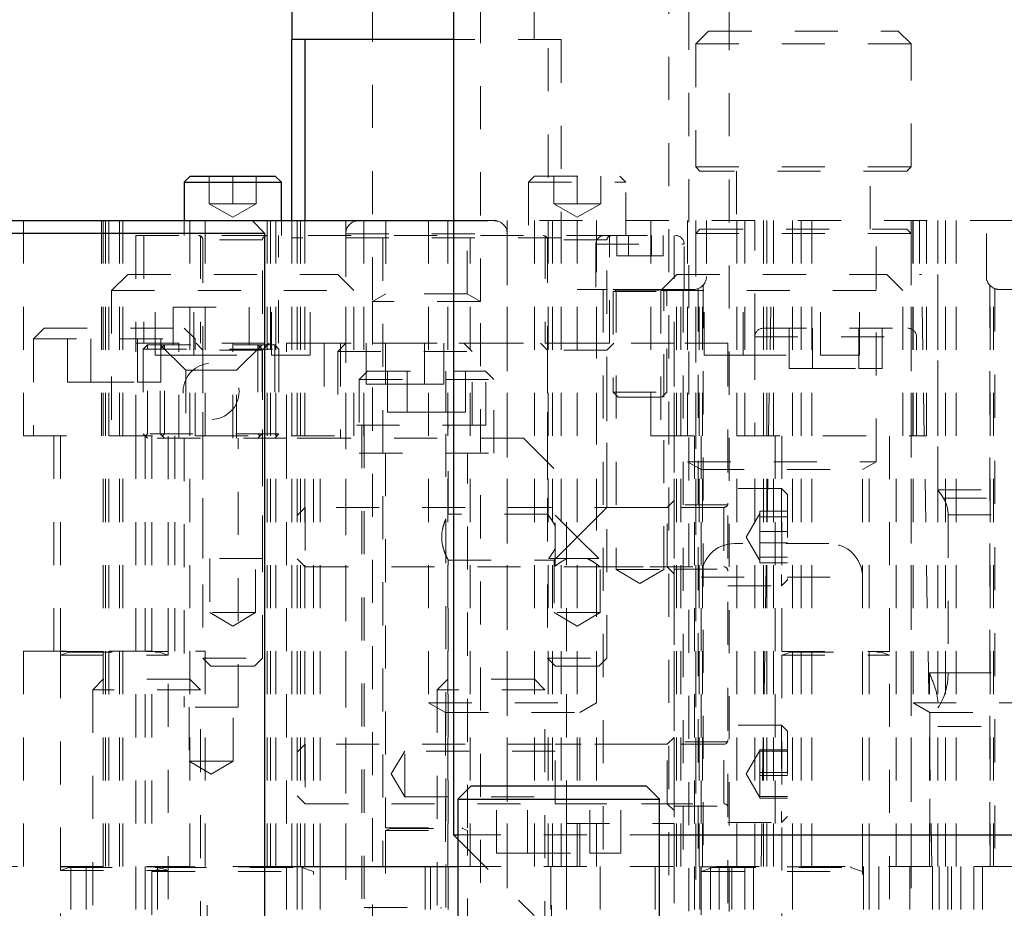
# Model space of a CAD drawing. Header units: inches. Extents: x 1802 to 2468, y -253 to -72.
# Tile 269 of 570: x 2069.27 to 2071.56, y -114.79 to -112.73. Entities that reach past the tile are written whole.
import ezdxf

# ---------------------------------------------------------------- set-up
doc = ezdxf.new("R2010")
doc.units = ezdxf.units.IN
doc.header["$LTSCALE"] = 0.5
doc.header["$MEASUREMENT"] = 0
doc.linetypes.add('HIDDEN', pattern=[0.225, 0.15, -0.075])
for name, color, linetype in [('DIE-M-S', 8, 'Continuous'), ('DIE-M-S2', 1, 'Continuous'), ('DIE-M-S3', 8, 'Continuous'), ('DSS-M-S', 53, 'Continuous'), ('SVD-M-S', 8, 'Continuous')]:
    doc.layers.add(name, color=color, linetype=linetype)

msp = doc.modelspace()

# ---------------------------------------------------------------- linework, layer by layer
at = {"layer": 'DIE-M-S', "linetype": 'HIDDEN', "lineweight": 18}
for p, q in [((2069.45966, -113.19667), (2069.45966, -113.69667)), ((2069.46366, -113.19667), (2069.46366, -114.69667)), ((2069.47666, -114.69667), (2069.47666, -113.19667)), ((2069.47666, -114.69667), (2069.47666, -113.19667)), ((2069.47666, -114.69667), (2069.47666, -113.19667)), ((2069.47666, -114.69667), (2069.47666, -113.19667)), ((2069.50166, -114.69667), (2069.50166, -113.19667)), ((2069.50166, -114.69667), (2069.50166, -113.19667)), ((2069.50166, -114.69667), (2069.50166, -113.19667)), ((2069.50166, -114.69667), (2069.50166, -113.19667)), ((2069.66466, -114.69667), (2069.66466, -113.19667)), ((2069.85166, -114.69667), (2069.85166, -113.19667)), ((2069.85166, -114.69667), (2069.85166, -113.19667)), ((2069.85166, -114.69667), (2069.85166, -113.19667)), ((2069.85166, -114.69667), (2069.85166, -113.19667)), ((2069.86416, -114.69667), (2069.86416, -113.19667)), ((2069.90166, -114.69667), (2069.90166, -113.19667)), ((2069.91416, -114.69667), (2069.91416, -113.19667)), ((2069.92166, -114.69667), (2069.92166, -113.19667)), ((2069.92166, -114.69667), (2069.92166, -113.19667)), ((2070.02666, -113.19667), (2070.02666, -114.69667)), ((2070.06866, -113.69667), (2070.06866, -113.19667)), ((2070.21916, -113.19667), (2070.21916, -114.31667)), ((2070.26366, -113.19667), (2070.26366, -114.69667)), ((2070.27666, -113.19667), (2073.15166, -113.19667)), ((2070.40166, -114.69667), (2070.40166, -113.19667)), ((2070.46466, -114.69667), (2070.46466, -113.19667)), ((2070.50666, -114.69667), (2070.50666, -113.19667)), ((2070.50666, -114.69667), (2070.50666, -113.19667)), ((2070.52666, -114.69667), (2070.52666, -113.19667)), ((2070.56416, -114.69667), (2070.56416, -113.19667)), ((2070.60863, -114.69667), (2070.60863, -113.19667)), ((2070.60863, -114.69667), (2070.60863, -113.19667)), ((2070.60916, -114.31667), (2070.60916, -113.19667)), ((2070.73466, -113.19667), (2070.73466, -113.69667)), ((2070.82041, -113.19667), (2070.82041, -113.75667)), ((2070.83916, -113.19667), (2070.83916, -114.69667)), ((2070.86416, -113.19667), (2070.86416, -113.32667)), ((2070.93439, -114.69667), (2070.93439, -113.19667)), ((2070.93439, -114.69667), (2070.93439, -113.19667)), ((2070.95316, -113.19667), (2070.95316, -113.69667)), ((2070.97666, -113.46636), (2070.97666, -113.19667)), ((2070.99666, -114.69667), (2070.99666, -113.19667)), ((2070.99666, -114.69667), (2070.99666, -113.19667)), ((2071.00416, -113.19667), (2071.00416, -114.69667)), ((2071.00416, -113.19667), (2071.00416, -114.69667)), ((2071.01969, -114.69667), (2071.01969, -113.19667)), ((2071.01969, -114.69667), (2071.01969, -113.19667)), ((2071.06416, -114.69667), (2071.06416, -113.19667)), ((2071.08416, -113.19667), (2071.08416, -114.69667)), ((2071.08416, -113.19667), (2071.08416, -114.69667)), ((2071.10863, -114.69667), (2071.10863, -113.19667)), ((2071.10863, -114.69667), (2071.10863, -113.19667)), ((2071.25791, -113.75667), (2071.25791, -113.19667)), ((2071.33916, -114.69667), (2071.33916, -113.19667)), ((2071.34366, -113.69667), (2071.34366, -113.19667)), ((2071.34416, -113.19667), (2071.34416, -114.31667)), ((2071.37516, -113.69667), (2071.37516, -113.19667)), ((2071.40166, -113.82167), (2071.40166, -113.19667)), ((2071.41941, -113.19667), (2071.41941, -114.69667)), ((2071.44392, -114.69667), (2071.44392, -113.19667)), ((2071.44392, -114.69667), (2071.44392, -113.19667)), ((2071.51416, -113.32667), (2071.51416, -113.19667)), ((2070.62416, -113.35667), (2070.56416, -113.35667)), ((2070.62416, -113.35667), (2070.62416, -114.69667)), ((2070.83416, -113.35667), (2070.62416, -113.35667)), ((2070.62416, -113.35667), (2070.62416, -114.69667)), ((2070.65487, -113.35667), (2070.65487, -114.00667)), ((2070.76487, -114.00667), (2070.76487, -113.35667)), ((2070.79487, -114.69667), (2070.79487, -113.35667)), ((2070.80487, -114.69667), (2070.80487, -113.35667)), ((2070.80487, -114.69667), (2070.80487, -113.35667)), ((2070.8473, -114.69667), (2070.8473, -113.35364)), ((2070.8473, -114.69667), (2070.8473, -113.35364)), ((2070.85523, -114.69667), (2070.85523, -113.34803)), ((2070.85523, -114.69667), (2070.85523, -113.34803)), ((2071.52309, -114.69667), (2071.52309, -113.34803)), ((2071.52309, -114.69667), (2071.52309, -113.34803)), ((2071.53102, -114.69667), (2071.53102, -113.35364)), ((2071.53102, -114.69667), (2071.53102, -113.35364)), ((2071.81416, -113.35667), (2071.54416, -113.35667)), ((2069.56116, -113.69667), (2069.56116, -114.69667)), ((2069.70016, -113.69667), (2070.06866, -113.69667)), ((2069.96716, -114.69667), (2069.96716, -113.69667)), ((2070.73466, -113.69667), (2071.34366, -113.69667)), ((2070.83616, -113.69667), (2070.83616, -114.69667)), ((2070.97666, -114.69667), (2070.97666, -113.69667)), ((2071.02366, -113.69667), (2071.02366, -114.69667)), ((2071.24216, -114.69667), (2071.24216, -113.69667)), ((2071.30466, -114.69667), (2071.30466, -113.69667)), ((2071.34366, -113.69667), (2071.37516, -113.69667)), ((2070.82041, -113.75667), (2071.25791, -113.75667)), ((2070.82041, -113.75667), (2070.85166, -113.77472)), ((2071.22666, -113.77472), (2071.25791, -113.75667)), ((2070.85166, -113.77472), (2071.22666, -113.77472)), ((2071.40166, -113.82167), (2071.6519, -113.82167)), ((2071.40166, -113.82167), (2071.41441, -113.84129)), ((2071.41441, -113.84129), (2071.66365, -113.84129)), ((2071.41441, -113.84129), (2071.67365, -113.84129)), ((2071.42529, -113.87986), (2071.68264, -113.87986)), ((2071.42529, -113.87986), (2071.42529, -114.24667)), ((2071.42529, -113.87986), (2071.69264, -113.87986)), ((2070.65487, -114.00667), (2070.76487, -114.00667)), ((2070.65487, -114.00667), (2070.70987, -114.03972)), ((2070.70987, -114.03972), (2070.76487, -114.00667)), ((2071.38166, -114.69667), (2071.38166, -114.24667)), ((2071.38166, -114.24667), (2071.76416, -114.24667)), ((2071.38166, -114.24667), (2071.76416, -114.24667)), ((2071.38166, -114.69667), (2071.38166, -114.24667)), ((2071.42529, -114.24667), (2071.68264, -114.24667)), ((2071.42529, -114.24667), (2071.69264, -114.24667)), ((2070.21916, -114.31667), (2070.60916, -114.31667)), ((2070.21916, -114.31667), (2070.25791, -114.33905)), ((2070.57041, -114.33905), (2070.60916, -114.31667)), ((2071.34416, -114.31667), (2071.73416, -114.31667)), ((2071.34416, -114.31667), (2071.38291, -114.33905)), ((2071.40166, -114.69667), (2071.40166, -114.3145)), ((2070.25791, -114.33905), (2070.57041, -114.33905)), ((2070.25791, -114.33905), (2070.25791, -114.69667)), ((2070.57041, -114.69667), (2070.57041, -114.33905)), ((2071.38291, -114.33905), (2071.69541, -114.33905)), ((2071.38291, -114.33905), (2071.38291, -114.69667)), ((2071.40166, -114.37167), (2071.68458, -114.37167)), ((2069.16416, -114.69667), (2069.83916, -114.69667)), ((2070.28654, -114.69667), (2073.14178, -114.69667))]:
    msp.add_line(p, q, dxfattribs=at)
at = {"layer": 'DIE-M-S', "linetype": 'Continuous', "lineweight": 25}
for p, q in [((2069.80916, -113.19667), (2070.27666, -113.19667)), ((2069.83916, -114.69667), (2070.28654, -114.69667))]:
    msp.add_line(p, q, dxfattribs=at)
at = {"layer": 'DIE-M-S', "linetype": 'HIDDEN', "lineweight": 18}
for centre, start, end in [((2070.83416, -113.32667), 270, 0), ((2071.54416, -113.32667), 180, 270)]:
    msp.add_arc(centre, 0.03, start, end, dxfattribs=at)
for centre, major_axis, start_param, end_param in [((2071.37881, -113.87986), (0, 0.06), 4.712389, 5.4105207), ((2071.32845, -114.24667), (0, 0.125), 3.9987731, 4.712389)]:
    msp.add_ellipse(centre, major_axis=major_axis, ratio=0.7747034, start_param=start_param, end_param=end_param, dxfattribs=at)
msp.add_open_spline([(2071.40166, -114.3145), (2071.40076, -114.30707), (2071.39844, -114.28789), (2071.3888, -114.26464), (2071.38278, -114.24948), (2071.38171, -114.24681), (2071.38166, -114.24667)], degree=3, knots=[0, 0, 0, 0, 0.342192, 0.8842422, 0.9940505, 1, 1, 1, 1], dxfattribs=at)
at = {"layer": 'DIE-M-S2', "linetype": 'HIDDEN', "lineweight": 18}
for p, q in [((2069.27816, -113.19667), (2069.27816, -113.69667)), ((2069.46916, -113.19667), (2069.46916, -114.69667)), ((2069.46916, -113.19667), (2069.46916, -114.69667)), ((2069.50916, -113.19667), (2069.50916, -114.69667)), ((2069.50916, -113.19667), (2069.50916, -114.69667)), ((2069.70016, -113.69667), (2069.70016, -113.19667)), ((2069.84416, -113.19667), (2069.84416, -114.69667)), ((2069.84416, -113.19667), (2069.84416, -114.69667)), ((2070.93439, -113.19667), (2070.93439, -114.69667)), ((2070.93439, -113.19667), (2070.93439, -114.69667)), ((2071.01987, -113.19667), (2071.01987, -113.32167)), ((2071.35845, -113.19667), (2071.35845, -113.32167)), ((2071.40166, -113.19667), (2071.40166, -114.3145)), ((2071.44392, -113.19667), (2071.44392, -114.69667)), ((2071.44392, -113.19667), (2071.44392, -114.69667)), ((2070.99087, -114.69667), (2071.01487, -113.32167)), ((2071.36345, -113.32167), (2071.35845, -113.32167)), ((2071.38745, -114.69667), (2071.36345, -113.32167)), ((2070.80987, -113.35667), (2070.80987, -114.69667)), ((2070.80987, -113.35667), (2070.80987, -114.69667)), ((2070.84489, -113.35469), (2070.84489, -114.69667)), ((2070.84489, -113.35469), (2070.84489, -114.69667)), ((2070.85643, -113.34678), (2070.85643, -114.69667)), ((2070.85643, -113.34678), (2070.85643, -114.69667)), ((2071.52189, -113.34678), (2071.52189, -114.69667)), ((2071.52189, -113.34678), (2071.52189, -114.69667)), ((2071.53342, -113.35469), (2071.53342, -114.69667)), ((2071.53342, -113.35469), (2071.53342, -114.69667)), ((2069.27816, -113.69667), (2069.70016, -113.69667)), ((2069.34853, -113.69667), (2069.34853, -114.19667)), ((2069.62978, -114.19667), (2069.62978, -113.69667)), ((2069.27816, -114.19667), (2069.70016, -114.19667)), ((2069.27816, -114.19667), (2069.27816, -114.69667)), ((2069.70016, -114.69667), (2069.70016, -114.19667))]:
    msp.add_line(p, q, dxfattribs=at)
msp.add_arc((2071.54416, -113.32667), 0.03, 249.03177, 270, dxfattribs=at)
at = {"layer": 'DIE-M-S3', "linetype": 'HIDDEN', "lineweight": 18}
for p, q in [((2070.08916, -111.68167), (2070.08916, -113.38467)), ((2070.33916, -113.38467), (2070.33916, -111.68167)), ((2070.52666, -112.19667), (2070.52666, -112.77667)), ((2069.96416, -112.57667), (2069.96416, -112.77667)), ((2070.46416, -112.77667), (2070.46416, -112.57667)), ((2070.86916, -112.75667), (2070.83916, -112.78667)), ((2070.86916, -112.75667), (2071.30916, -112.75667)), ((2071.33916, -112.78667), (2071.30916, -112.75667)), ((2070.52666, -112.77667), (2070.27666, -112.77667)), ((2070.49666, -114.69667), (2070.49666, -112.77667)), ((2070.52666, -112.77667), (2070.52666, -113.19667)), ((2071.33916, -112.78667), (2070.83916, -112.78667)), ((2070.83916, -112.78667), (2070.83916, -113.07167)), ((2071.33916, -113.07167), (2071.33916, -112.78667)), ((2070.83916, -113.07167), (2071.33916, -113.07167)), ((2070.83916, -113.07167), (2070.84916, -113.08167)), ((2071.32916, -113.08167), (2071.33916, -113.07167)), ((2071.32916, -113.08167), (2070.84916, -113.08167)), ((2070.93416, -113.08167), (2070.93416, -113.21667)), ((2071.24416, -113.21667), (2071.24416, -113.08167)), ((2069.93166, -113.19667), (2069.93166, -114.69667)), ((2070.84916, -113.21667), (2070.83916, -113.22667)), ((2071.33916, -113.22667), (2070.83916, -113.22667)), ((2070.83916, -113.22667), (2070.83916, -114.94667)), ((2070.84916, -113.21667), (2071.32916, -113.21667)), ((2071.33916, -113.22667), (2071.32916, -113.21667)), ((2071.33916, -114.94667), (2071.33916, -113.22667)), ((2070.52666, -113.23667), (2069.90166, -113.23667)), ((2070.11259, -113.23667), (2070.11259, -114.69667)), ((2070.31572, -114.69667), (2070.31572, -113.23667)), ((2069.16416, -114.69667), (2069.83916, -114.69667)), ((2069.38866, -114.69667), (2069.38866, -115.19667)), ((2069.42366, -114.69667), (2069.42366, -114.88667)), ((2069.56116, -114.69667), (2069.56116, -115.19667)), ((2069.58966, -115.19667), (2069.58966, -114.69667)), ((2069.70466, -114.88667), (2069.70466, -114.69667)), ((2069.91416, -115.19667), (2069.91416, -114.69667)), ((2069.9251, -114.69667), (2069.9251, -115.19667)), ((2069.96716, -115.19667), (2069.96716, -114.69667)), ((2070.21103, -114.69667), (2070.21103, -115.19667)), ((2070.22366, -114.69667), (2070.22366, -114.88667)), ((2070.28654, -114.69667), (2073.14178, -114.69667)), ((2070.50322, -115.19667), (2070.50322, -114.69667)), ((2070.50466, -114.88667), (2070.50466, -114.69667)), ((2070.61728, -115.19667), (2070.61728, -114.69667)), ((2070.74541, -114.69667), (2070.74541, -115.19667)), ((2070.83616, -114.69667), (2070.83616, -115.19667)), ((2070.84916, -114.69667), (2070.84916, -115.19667)), ((2070.87347, -115.19667), (2070.87347, -114.69667)), ((2070.89347, -115.19667), (2070.89347, -114.69667)), ((2070.89347, -115.19667), (2070.89347, -114.69667)), ((2070.92347, -115.19667), (2070.92347, -114.69667)), ((2070.92347, -115.19667), (2070.92347, -114.69667)), ((2070.95347, -115.19667), (2070.95347, -114.69667)), ((2070.95347, -115.19667), (2070.95347, -114.69667)), ((2070.97347, -115.19667), (2070.97347, -114.69667)), ((2071.06366, -114.69667), (2071.06366, -115.19667)), ((2071.22916, -115.19667), (2071.22916, -114.69667)), ((2071.24216, -115.19667), (2071.24216, -114.69667)), ((2071.26466, -115.19667), (2071.26466, -114.69667)), ((2071.33603, -114.69667), (2071.33603, -115.19667)), ((2071.38916, -114.69667), (2071.38916, -115.19667)), ((2071.40485, -115.19667), (2071.40485, -114.69667)), ((2071.42485, -115.19667), (2071.42485, -114.69667)), ((2071.42485, -115.19667), (2071.42485, -114.69667)), ((2071.43291, -115.19667), (2071.43291, -114.69667)), ((2071.45485, -115.19667), (2071.45485, -114.69667)), ((2071.45485, -115.19667), (2071.45485, -114.69667)), ((2071.48485, -115.19667), (2071.48485, -114.69667)), ((2071.48485, -115.19667), (2071.48485, -114.69667)), ((2071.50485, -115.19667), (2071.50485, -114.69667))]:
    msp.add_line(p, q, dxfattribs=at)
at = {"layer": 'DIE-M-S3', "linetype": 'Continuous', "lineweight": 25}
for p, q in [((2069.90166, -111.74167), (2069.90166, -112.77667)), ((2070.27666, -112.77667), (2069.90166, -112.77667)), ((2069.90166, -113.19667), (2069.90166, -112.77667)), ((2069.93166, -112.77667), (2069.93166, -113.19667)), ((2069.21416, -113.19667), (2069.80916, -113.19667)), ((2069.83916, -113.22667), (2069.80916, -113.19667)), ((2069.83916, -113.22667), (2069.21416, -113.22667)), ((2069.83916, -115.19667), (2069.83916, -113.22667)), ((2069.83916, -114.69667), (2070.28654, -114.69667))]:
    msp.add_line(p, q, dxfattribs=at)
at = {"layer": 'DSS-M-S', "linetype": 'Continuous', "lineweight": 25}
for p, q in [((2070.27666, -112.21667), (2070.27666, -114.62317)), ((2070.31779, -114.50917), (2070.28654, -114.54042)), ((2070.31779, -114.50917), (2070.72404, -114.50917)), ((2070.75529, -114.54042), (2070.72404, -114.50917)), ((2070.28654, -114.54042), (2070.28654, -114.82167)), ((2070.28654, -114.54042), (2070.75529, -114.54042)), ((2070.75529, -114.82167), (2070.75529, -114.54042)), ((2070.27666, -114.62317), (2070.28654, -114.63306)), ((2070.27666, -114.62317), (2070.28654, -114.62317)), ((2070.75529, -114.62317), (2072.67303, -114.62317))]:
    msp.add_line(p, q, dxfattribs=at)
at = {"layer": 'DSS-M-S', "linetype": 'HIDDEN', "lineweight": 18}
for p, q in [((2070.77666, -112.21667), (2070.77666, -116.61417)), ((2070.82353, -112.50045), (2070.82353, -115.91571)), ((2070.91728, -112.50104), (2070.91728, -115.91656)), ((2070.37658, -114.66542), (2070.37658, -114.50917)), ((2070.44875, -114.66542), (2070.44875, -114.50917)), ((2070.59309, -114.66542), (2070.59309, -114.50917)), ((2070.66525, -114.66542), (2070.66525, -114.50917)), ((2070.28654, -114.62317), (2070.75529, -114.62317)), ((2070.28654, -114.63306), (2070.46416, -114.81067)), ((2070.37658, -114.66542), (2070.44875, -114.66542)), ((2070.44875, -114.66542), (2070.59309, -114.66542)), ((2070.59309, -114.66542), (2070.66525, -114.66542))]:
    msp.add_line(p, q, dxfattribs=at)
at = {"layer": 'SVD-M-S', "linetype": 'Continuous', "lineweight": 25}
for p, q in [((2069.66516, -113.09367), (2069.65116, -113.10767)), ((2069.66516, -113.09367), (2069.86316, -113.09367)), ((2069.87716, -113.10767), (2069.86316, -113.09367)), ((2069.65116, -113.10767), (2069.65116, -113.19667)), ((2069.65116, -113.10767), (2069.87716, -113.10767)), ((2069.87716, -113.19667), (2069.87716, -113.10767))]:
    msp.add_line(p, q, dxfattribs=at)
at = {"layer": 'SVD-M-S', "linetype": 'HIDDEN', "lineweight": 18}
for p, q in [((2069.70966, -113.15767), (2069.70966, -113.09367)), ((2069.76416, -113.15767), (2069.76416, -113.09367)), ((2069.81866, -113.15767), (2069.81866, -113.09367)), ((2070.46516, -113.09367), (2070.45116, -113.10767)), ((2070.46516, -113.09367), (2070.66316, -113.09367)), ((2070.50966, -113.15767), (2070.50966, -113.09367)), ((2070.56416, -113.15767), (2070.56416, -113.09367)), ((2070.61866, -113.15767), (2070.61866, -113.09367)), ((2070.67716, -113.10767), (2070.66316, -113.09367)), ((2070.45116, -113.10767), (2070.67716, -113.10767)), ((2070.45116, -113.10767), (2070.45116, -113.23167)), ((2070.67716, -113.23167), (2070.67716, -113.10767)), ((2069.73691, -113.15767), (2069.70966, -113.15767)), ((2069.70966, -113.15767), (2069.76416, -113.18914)), ((2069.76416, -113.15767), (2069.73691, -113.15767)), ((2069.76416, -113.15767), (2069.79141, -113.15767)), ((2069.76416, -113.18914), (2069.81866, -113.15767)), ((2069.79141, -113.15767), (2069.81866, -113.15767)), ((2070.53691, -113.15767), (2070.50966, -113.15767)), ((2070.50966, -113.15767), (2070.56416, -113.18914)), ((2070.56416, -113.15767), (2070.53691, -113.15767)), ((2070.56416, -113.15767), (2070.59141, -113.15767)), ((2070.56416, -113.18914), (2070.61866, -113.15767)), ((2070.59141, -113.15767), (2070.61866, -113.15767)), ((2069.65116, -113.19667), (2069.65116, -113.23167)), ((2069.87716, -113.23167), (2069.87716, -113.19667)), ((2070.05666, -113.19717), (2070.37166, -113.19717)), ((2070.11941, -113.19717), (2070.11941, -113.36721)), ((2070.30891, -113.36721), (2070.30891, -113.19717)), ((2069.53916, -113.23167), (2069.53916, -113.48167)), ((2069.53916, -113.23167), (2070.62705, -113.23167)), ((2069.55791, -113.23167), (2069.55791, -113.48167)), ((2069.68941, -113.23167), (2069.68941, -113.48167)), ((2069.83891, -113.48167), (2069.83891, -113.23167)), ((2069.87041, -113.48167), (2069.87041, -113.23167)), ((2070.02666, -113.22717), (2070.39991, -113.22717)), ((2070.02666, -113.22717), (2070.02666, -114.94667)), ((2070.40166, -114.94667), (2070.40166, -113.22717)), ((2070.48941, -113.23167), (2070.48941, -113.48167)), ((2070.62705, -113.23167), (2070.79268, -113.23167)), ((2070.63891, -113.48167), (2070.63891, -113.23167)), ((2070.65574, -113.27855), (2070.65574, -113.23167)), ((2070.6828, -113.27855), (2070.6828, -113.23167)), ((2070.73693, -113.27855), (2070.73693, -113.23167)), ((2070.76399, -113.27855), (2070.76399, -113.23167)), ((2070.78916, -113.23167), (2070.78916, -113.48167)), ((2069.83316, -113.24167), (2069.69516, -113.24167)), ((2069.69516, -113.24167), (2069.69516, -114.21307)), ((2069.83316, -114.21307), (2069.83316, -113.24167)), ((2070.63316, -113.24167), (2070.49516, -113.24167)), ((2070.49516, -113.24167), (2070.49516, -114.21307)), ((2070.60737, -113.25136), (2070.81062, -113.25136)), ((2070.60737, -113.25136), (2070.60737, -113.35667)), ((2070.63316, -114.21307), (2070.63316, -113.24167)), ((2070.81237, -113.35667), (2070.81237, -113.25136)), ((2070.65574, -113.27855), (2070.6828, -113.27855)), ((2070.6828, -113.27855), (2070.73693, -113.27855)), ((2070.73693, -113.27855), (2070.76399, -113.27855)), ((2069.52041, -113.32167), (2069.48291, -113.35917)), ((2069.52041, -113.32167), (2070.00791, -113.32167)), ((2069.58403, -113.50917), (2069.58403, -113.32167)), ((2069.67409, -113.50917), (2069.67409, -113.32167)), ((2069.85423, -113.50917), (2069.85423, -113.32167)), ((2069.94429, -113.50917), (2069.94429, -113.32167)), ((2070.04541, -113.35917), (2070.00791, -113.32167)), ((2070.79541, -113.32167), (2070.75791, -113.35917)), ((2070.79541, -113.32167), (2071.28291, -113.32167)), ((2070.85903, -113.50917), (2070.85903, -113.32167)), ((2070.94909, -113.50917), (2070.94909, -113.32167)), ((2071.12923, -113.50917), (2071.12923, -113.32167)), ((2071.21929, -113.50917), (2071.21929, -113.32167)), ((2071.32041, -113.35917), (2071.28291, -113.32167)), ((2069.48291, -113.35917), (2070.04541, -113.35917)), ((2069.48291, -113.35917), (2069.48291, -113.69667)), ((2070.04541, -113.69667), (2070.04541, -113.35917)), ((2070.11941, -113.36721), (2070.08916, -113.38467)), ((2070.30891, -113.36721), (2070.11941, -113.36721)), ((2070.33916, -113.38467), (2070.30891, -113.36721)), ((2070.64737, -113.35667), (2070.64737, -113.35707)), ((2070.64737, -113.35707), (2070.77237, -113.35707)), ((2070.65492, -113.35859), (2070.64737, -113.36134)), ((2070.64737, -113.36134), (2070.77237, -113.36134)), ((2070.64737, -113.36134), (2070.64737, -113.59492)), ((2070.65492, -113.35859), (2070.76481, -113.35859)), ((2070.75791, -113.35917), (2071.32041, -113.35917)), ((2070.75791, -113.35917), (2070.75791, -113.69667)), ((2070.77237, -113.36134), (2070.76481, -113.35859)), ((2070.77237, -113.35707), (2070.77237, -113.35667)), ((2070.77237, -113.59492), (2070.77237, -113.36134)), ((2071.32041, -113.69667), (2071.32041, -113.35917)), ((2070.33916, -113.38467), (2070.08916, -113.38467)), ((2070.08916, -113.38467), (2070.08916, -115.13467)), ((2070.33916, -115.13467), (2070.33916, -113.38467)), ((2069.62558, -113.39814), (2069.80274, -113.39814)), ((2069.62558, -113.39814), (2069.62558, -113.48514)), ((2069.80274, -113.48514), (2069.80274, -113.39814)), ((2069.32666, -113.44667), (2069.30166, -113.47167)), ((2069.32666, -113.44667), (2069.65166, -113.44667)), ((2069.38091, -113.57167), (2069.38091, -113.44667)), ((2069.43503, -113.57167), (2069.43503, -113.44667)), ((2069.54329, -113.57167), (2069.54329, -113.44667)), ((2069.59741, -113.57167), (2069.59741, -113.44667)), ((2069.67666, -113.47167), (2069.65166, -113.44667)), ((2070.99634, -113.44667), (2071.33197, -113.44667)), ((2071.05591, -113.54042), (2071.05591, -113.44667)), ((2071.11003, -113.54042), (2071.11003, -113.44667)), ((2071.21829, -113.54042), (2071.21829, -113.44667)), ((2071.27241, -113.54042), (2071.27241, -113.44667)), ((2069.30166, -113.47167), (2069.67666, -113.47167)), ((2069.30166, -113.47167), (2069.30166, -113.69667)), ((2069.53916, -113.48167), (2070.78916, -113.48167)), ((2069.53916, -113.70167), (2069.53916, -113.48167)), ((2069.63916, -113.70167), (2069.63916, -113.48167)), ((2069.67666, -113.69667), (2069.67666, -113.47167)), ((2069.67916, -113.48167), (2069.69516, -113.49767)), ((2069.76416, -113.70167), (2069.76416, -113.48167)), ((2069.83316, -113.49767), (2069.84916, -113.48167)), ((2069.88916, -113.70167), (2069.88916, -113.48167)), ((2069.88916, -113.48167), (2070.78916, -113.48167)), ((2069.97666, -113.48167), (2069.97666, -113.67167)), ((2070.02716, -113.48167), (2070.00816, -113.50067)), ((2070.01416, -113.48167), (2070.01416, -113.70167)), ((2070.07395, -113.57667), (2070.07395, -113.48167)), ((2070.11905, -113.57667), (2070.11905, -113.48167)), ((2070.20926, -113.57667), (2070.20926, -113.48167)), ((2070.25437, -113.57667), (2070.25437, -113.48167)), ((2070.32016, -113.50067), (2070.30116, -113.48167)), ((2070.35166, -113.67167), (2070.35166, -113.48167)), ((2070.47916, -113.48167), (2070.49516, -113.49767)), ((2070.63316, -113.49767), (2070.64916, -113.48167)), ((2070.91416, -113.48167), (2070.78916, -113.48167)), ((2070.78916, -113.48167), (2070.78916, -114.94667)), ((2070.78916, -114.69667), (2070.78916, -113.48167)), ((2070.91416, -113.48167), (2070.91416, -114.94667)), ((2070.97666, -113.46636), (2071.34991, -113.46636)), ((2070.97666, -113.46636), (2070.97666, -113.69667)), ((2071.35166, -113.69667), (2071.35166, -113.46636)), ((2069.56652, -113.48514), (2069.55668, -113.49498)), ((2069.55668, -113.49498), (2069.55668, -113.69183)), ((2069.55668, -113.49498), (2069.87164, -113.49498)), ((2069.56652, -113.48514), (2069.8618, -113.48514)), ((2069.56652, -113.49498), (2069.56652, -113.48514)), ((2069.56652, -113.69183), (2069.56652, -113.49498)), ((2069.60589, -113.48514), (2069.59605, -113.49498)), ((2069.59605, -113.48514), (2069.6551, -113.54419)), ((2069.59605, -113.69183), (2069.59605, -113.49498)), ((2069.60589, -113.49498), (2069.60589, -113.48514)), ((2069.60589, -113.69183), (2069.60589, -113.49498)), ((2069.83316, -113.49767), (2069.69516, -113.49767)), ((2069.69516, -113.49767), (2069.69516, -113.98167)), ((2069.77321, -113.54419), (2069.83227, -113.48514)), ((2069.82243, -113.48514), (2069.83227, -113.49498)), ((2069.82243, -113.48514), (2069.82243, -113.49498)), ((2069.82243, -113.49498), (2069.82243, -113.69183)), ((2069.83227, -113.49498), (2069.83227, -113.69183)), ((2069.83316, -113.98167), (2069.83316, -113.49767)), ((2069.8618, -113.48514), (2069.87164, -113.49498)), ((2069.8618, -113.48514), (2069.8618, -113.49498)), ((2069.8618, -113.49498), (2069.8618, -113.69183)), ((2069.87164, -113.49498), (2069.87164, -113.69183)), ((2070.00816, -113.50067), (2070.32016, -113.50067)), ((2070.00816, -113.50067), (2070.00816, -113.67167)), ((2070.32016, -113.67167), (2070.32016, -113.50067)), ((2070.63316, -113.49767), (2070.49516, -113.49767)), ((2070.49516, -113.49767), (2070.49516, -113.87892)), ((2070.63316, -113.86267), (2070.63316, -113.49767)), ((2069.58403, -113.50917), (2069.67409, -113.50917)), ((2069.67409, -113.50917), (2069.85423, -113.50917)), ((2069.85423, -113.50917), (2069.94429, -113.50917)), ((2070.85903, -113.50917), (2070.94909, -113.50917)), ((2070.94909, -113.50917), (2071.12923, -113.50917)), ((2071.12923, -113.50917), (2071.21929, -113.50917)), ((2069.6551, -113.54419), (2069.71416, -113.54419)), ((2069.6551, -113.54419), (2069.6551, -113.70167)), ((2069.71416, -113.54419), (2069.77321, -113.54419)), ((2069.77321, -113.70167), (2069.77321, -113.54419)), ((2070.07716, -113.54667), (2070.05816, -113.56567)), ((2070.07716, -113.54667), (2070.35116, -113.54667)), ((2070.12395, -113.64167), (2070.12395, -113.54667)), ((2070.16905, -113.64167), (2070.16905, -113.54667)), ((2070.25926, -113.64167), (2070.25926, -113.54667)), ((2070.30437, -113.64167), (2070.30437, -113.54667)), ((2070.37016, -113.56567), (2070.35116, -113.54667)), ((2071.05591, -113.54042), (2071.11003, -113.54042)), ((2071.11003, -113.54042), (2071.21829, -113.54042)), ((2071.21829, -113.54042), (2071.27241, -113.54042)), ((2069.38091, -113.57167), (2069.43503, -113.57167)), ((2069.43503, -113.57167), (2069.54329, -113.57167)), ((2069.54329, -113.57167), (2069.59741, -113.57167)), ((2070.05816, -113.56567), (2070.37016, -113.56567)), ((2070.05816, -113.56567), (2070.05816, -113.73667)), ((2070.37016, -113.73667), (2070.37016, -113.56567)), ((2070.07395, -113.57667), (2070.11905, -113.57667)), ((2070.11905, -113.57667), (2070.20926, -113.57667)), ((2070.20926, -113.57667), (2070.25437, -113.57667)), ((2070.64737, -113.59492), (2070.77237, -113.59492)), ((2070.64737, -113.59492), (2070.65912, -113.60667)), ((2070.76062, -113.60667), (2070.77237, -113.59492)), ((2070.65912, -113.60667), (2070.76062, -113.60667)), ((2070.12395, -113.64167), (2070.16905, -113.64167)), ((2070.16905, -113.64167), (2070.25926, -113.64167)), ((2070.25926, -113.64167), (2070.30437, -113.64167)), ((2070.35166, -113.67167), (2069.97666, -113.67167)), ((2070.06366, -113.67167), (2070.06366, -115.19667)), ((2070.06916, -113.67167), (2070.06916, -114.79207)), ((2070.25916, -114.79207), (2070.25916, -113.67167)), ((2070.26466, -113.87898), (2070.26466, -113.67167)), ((2069.36416, -113.69667), (2069.36416, -114.19707)), ((2069.53916, -115.19667), (2069.53916, -113.70167)), ((2069.88916, -113.70167), (2069.53916, -113.70167)), ((2069.87164, -113.69183), (2069.55668, -113.69183)), ((2069.55668, -113.69183), (2069.56652, -113.70167)), ((2069.5616, -113.69675), (2069.56652, -113.69183)), ((2069.57666, -113.69667), (2069.57666, -114.69707)), ((2069.60589, -113.70167), (2069.59605, -113.69183)), ((2069.60589, -113.69183), (2069.60097, -113.69675)), ((2069.61416, -114.19707), (2069.61416, -113.69667)), ((2069.65166, -113.70167), (2069.65166, -114.32667)), ((2069.77666, -114.32667), (2069.77666, -113.70167)), ((2069.83227, -113.69183), (2069.82243, -113.70167)), ((2069.82735, -113.69675), (2069.82243, -113.69183)), ((2069.87164, -113.69183), (2069.8618, -113.70167)), ((2069.8618, -113.69183), (2069.86672, -113.69675)), ((2069.88916, -115.19667), (2069.88916, -113.70167)), ((2070.01416, -113.70167), (2069.88916, -113.70167)), ((2069.95166, -114.69707), (2069.95166, -113.69667)), ((2070.43916, -113.70167), (2070.01416, -113.70167)), ((2070.43916, -113.70167), (2070.53916, -113.80167)), ((2070.85166, -113.69667), (2070.85166, -114.69707)), ((2071.03916, -113.69667), (2071.03916, -114.19707)), ((2071.22666, -114.69707), (2071.22666, -113.69667)), ((2071.28916, -114.19707), (2071.28916, -113.69667)), ((2070.05816, -113.73667), (2070.37016, -113.73667)), ((2070.11916, -113.73667), (2070.11916, -114.60707)), ((2070.30916, -114.60707), (2070.30916, -113.73667)), ((2070.53916, -114.59667), (2070.53916, -113.80167)), ((2071.03816, -113.81867), (2070.91416, -113.81867)), ((2071.03816, -113.81867), (2071.03816, -114.04217)), ((2071.05216, -113.83267), (2071.03816, -113.81867)), ((2070.78916, -113.84667), (2070.77316, -113.86267)), ((2071.05216, -113.83267), (2071.05216, -114.02848)), ((2069.93276, -113.86267), (2069.91416, -113.88127)), ((2069.93276, -113.86267), (2069.93276, -113.99914)), ((2070.90416, -113.86267), (2069.93276, -113.86267)), ((2070.56416, -113.93167), (2070.63316, -113.86267)), ((2070.77316, -113.86267), (2070.63316, -113.86267)), ((2070.77316, -114.00067), (2070.77316, -113.86267)), ((2070.91416, -113.85692), (2070.78916, -113.85692)), ((2070.90416, -113.86381), (2070.90416, -113.99954)), ((2070.98816, -113.89514), (2070.98816, -113.87179)), ((2070.98816, -113.87179), (2071.05216, -113.87179)), ((2070.49554, -113.87842), (2070.26437, -113.87842)), ((2070.51316, -113.88067), (2070.56416, -113.93167)), ((2070.51316, -113.99895), (2070.51316, -113.88067)), ((2070.98816, -113.87717), (2070.95669, -113.93167)), ((2070.98816, -113.88497), (2071.05216, -113.88497)), ((2070.98816, -113.91849), (2070.98816, -113.89514)), ((2070.56416, -113.93167), (2070.51416, -113.98167)), ((2070.61416, -113.98167), (2070.56416, -113.93167)), ((2070.95669, -113.93167), (2070.98816, -113.98617)), ((2070.98816, -113.94844), (2070.98816, -113.91849)), ((2070.98816, -113.91849), (2071.05216, -113.91849)), ((2071.14866, -113.94667), (2070.92966, -113.94667)), ((2070.98816, -113.94485), (2071.05216, -113.94485)), ((2070.98816, -113.97838), (2070.98816, -113.94844)), ((2069.83316, -113.98167), (2069.69516, -113.98167)), ((2069.71091, -113.98167), (2069.71091, -114.10667)), ((2069.81741, -114.10667), (2069.81741, -113.98167)), ((2069.91416, -113.98207), (2069.93276, -114.00067)), ((2070.26466, -115.19667), (2070.26466, -113.98492)), ((2070.26466, -113.98492), (2070.51091, -113.98492)), ((2070.51316, -113.98167), (2070.49763, -113.98167)), ((2070.51316, -113.98267), (2070.51091, -113.98492)), ((2070.51091, -113.98492), (2070.51091, -114.10667)), ((2070.61416, -113.98167), (2070.51416, -113.98167)), ((2070.98816, -113.97838), (2070.98816, -113.98497)), ((2070.98816, -113.97838), (2071.05216, -113.97838)), ((2070.98816, -113.98497), (2070.98816, -113.99155)), ((2069.93276, -113.99914), (2069.93276, -114.00067)), ((2069.93276, -114.00067), (2070.90416, -114.00067)), ((2070.51316, -113.99895), (2070.51571, -113.99709)), ((2070.61696, -114.00067), (2070.77316, -114.00067)), ((2070.61741, -114.10667), (2070.61741, -114.00033)), ((2070.77316, -114.00067), (2070.78916, -114.01667)), ((2070.78916, -114.00642), (2070.91416, -114.00642)), ((2070.98816, -113.99155), (2071.05216, -113.99155)), ((2070.85166, -114.02467), (2071.22491, -114.02467)), ((2071.03816, -114.04467), (2071.05216, -114.03067)), ((2071.05216, -114.02848), (2071.05216, -114.03067)), ((2070.91416, -114.04467), (2071.03816, -114.04467)), ((2071.03816, -114.04217), (2071.03816, -114.04467)), ((2069.81741, -114.10667), (2069.71091, -114.10667)), ((2069.71091, -114.10667), (2069.76416, -114.13867)), ((2069.76416, -114.13867), (2069.81741, -114.10667)), ((2070.61741, -114.10667), (2070.51091, -114.10667)), ((2070.51091, -114.10667), (2070.56416, -114.13867)), ((2070.56416, -114.13867), (2070.61741, -114.10667)), ((2069.36416, -114.19707), (2069.61416, -114.19707)), ((2069.36416, -114.19707), (2069.36416, -114.20598)), ((2069.38446, -114.19859), (2069.36416, -114.20598)), ((2069.36416, -114.20598), (2069.61416, -114.20598)), ((2069.36416, -114.20598), (2069.36416, -115.13667)), ((2069.38446, -114.19859), (2069.59207, -114.19859)), ((2069.61416, -114.20598), (2069.59386, -114.19859)), ((2069.61416, -114.20598), (2069.61416, -114.19707)), ((2069.61416, -115.17217), (2069.61416, -114.20598)), ((2069.69516, -114.21307), (2069.83316, -114.21307)), ((2069.69516, -114.21307), (2069.71376, -114.23167)), ((2069.81456, -114.23167), (2069.83316, -114.21307)), ((2070.49516, -114.21307), (2070.63316, -114.21307)), ((2070.49516, -114.21307), (2070.51376, -114.23167)), ((2070.61456, -114.23167), (2070.63316, -114.21307)), ((2071.03916, -114.19707), (2071.28916, -114.19707)), ((2071.05946, -114.19859), (2071.03916, -114.20598)), ((2071.03916, -114.20598), (2071.28916, -114.20598)), ((2071.03916, -114.20598), (2071.03916, -115.17217)), ((2071.05946, -114.19859), (2071.26707, -114.19859)), ((2071.28916, -114.20598), (2071.26886, -114.19859)), ((2071.28916, -115.17217), (2071.28916, -114.20598)), ((2069.71376, -114.23167), (2069.81456, -114.23167)), ((2070.51376, -114.23167), (2070.61456, -114.23167)), ((2069.46366, -114.26167), (2069.43916, -114.28617)), ((2069.66466, -114.26167), (2069.46366, -114.26167)), ((2069.68916, -114.28617), (2069.66466, -114.26167)), ((2070.26366, -114.26167), (2070.23916, -114.28617)), ((2070.46466, -114.26167), (2070.26366, -114.26167)), ((2070.48916, -114.28617), (2070.46466, -114.26167)), ((2069.68916, -114.28617), (2069.43916, -114.28617)), ((2069.43916, -114.28617), (2069.43916, -114.87736)), ((2069.68916, -114.87736), (2069.68916, -114.28617)), ((2070.48916, -114.28617), (2070.23916, -114.28617)), ((2070.23916, -114.28617), (2070.23916, -114.87736)), ((2070.48916, -114.87736), (2070.48916, -114.28617)), ((2069.77666, -114.32667), (2069.65166, -114.32667)), ((2069.66341, -114.32667), (2069.66341, -114.45167)), ((2069.76491, -114.45167), (2069.76491, -114.32667)), ((2071.03816, -114.36867), (2070.91416, -114.36867)), ((2071.03816, -114.36867), (2071.03816, -114.59467)), ((2071.05216, -114.38267), (2071.03816, -114.36867)), ((2070.78916, -114.39667), (2070.77316, -114.41267)), ((2071.05216, -114.38267), (2071.05216, -114.58067)), ((2069.93276, -114.41267), (2069.91416, -114.43127)), ((2069.93276, -114.41267), (2069.93276, -114.55067)), ((2070.90416, -114.41267), (2069.93276, -114.41267)), ((2070.51316, -114.55067), (2070.51316, -114.41267)), ((2070.77316, -114.41267), (2070.51316, -114.41267)), ((2070.77316, -114.55067), (2070.77316, -114.41267)), ((2070.91416, -114.40692), (2070.78916, -114.40692)), ((2070.90416, -114.54948), (2070.90416, -114.41386)), ((2070.16416, -114.42842), (2070.13216, -114.48167)), ((2070.16416, -114.53492), (2070.16416, -114.42842)), ((2070.51316, -114.42842), (2070.16416, -114.42842)), ((2070.98816, -114.42717), (2070.95669, -114.48167)), ((2070.98816, -114.42726), (2070.98816, -114.42552)), ((2070.98816, -114.42552), (2071.05216, -114.42552)), ((2070.98816, -114.42899), (2070.98816, -114.42726)), ((2070.98816, -114.42899), (2070.98816, -114.45706)), ((2070.98816, -114.42899), (2071.05216, -114.42899)), ((2069.76491, -114.45167), (2069.66341, -114.45167)), ((2069.66341, -114.45167), (2069.71416, -114.48217)), ((2069.71416, -114.48217), (2069.76491, -114.45167)), ((2070.98816, -114.45706), (2070.98816, -114.48514)), ((2070.13216, -114.48167), (2070.16416, -114.53492)), ((2070.95669, -114.48167), (2070.98816, -114.53617)), ((2070.98816, -114.47821), (2071.05216, -114.47821)), ((2070.98816, -114.48514), (2070.98816, -114.51148)), ((2070.98816, -114.48514), (2071.05216, -114.48514)), ((2070.98816, -114.51148), (2070.98816, -114.53782)), ((2069.91416, -114.53207), (2069.93276, -114.55067)), ((2070.16416, -114.53492), (2070.51316, -114.53492)), ((2070.98816, -114.53436), (2071.05216, -114.53436)), ((2069.93276, -114.55067), (2070.90416, -114.55067)), ((2070.51316, -114.55067), (2070.77316, -114.55067)), ((2070.77316, -114.55067), (2070.78916, -114.56667)), ((2070.78916, -114.55642), (2070.91416, -114.55642)), ((2070.98816, -114.53782), (2071.05216, -114.53782)), ((2071.03816, -114.59467), (2071.05216, -114.58067)), ((2070.53916, -114.69667), (2070.53916, -114.59667)), ((2070.53916, -114.59667), (2070.78916, -114.59667)), ((2070.91416, -114.59467), (2071.03816, -114.59467)), ((2070.11916, -114.60707), (2070.30916, -114.60707)), ((2070.13046, -114.60859), (2070.11916, -114.61271)), ((2070.11916, -114.61271), (2070.30916, -114.61271)), ((2070.11916, -114.61271), (2070.11916, -115.47117)), ((2070.13046, -114.60859), (2070.29786, -114.60859)), ((2070.30916, -114.61271), (2070.29786, -114.60859)), ((2070.30916, -115.47117), (2070.30916, -114.61271)), ((2069.36416, -114.69707), (2069.57666, -114.69707)), ((2069.38446, -114.69859), (2069.36416, -114.70598)), ((2069.36416, -114.70598), (2069.61416, -114.70598)), ((2069.38446, -114.69859), (2069.59207, -114.69859)), ((2069.57666, -114.69707), (2069.95166, -114.69707)), ((2069.60371, -114.69859), (2069.57666, -114.70844)), ((2069.57666, -114.70844), (2069.95166, -114.70844)), ((2069.57666, -114.70844), (2069.57666, -115.91542)), ((2069.61416, -114.70598), (2069.59386, -114.69859)), ((2069.60371, -114.69859), (2069.92281, -114.69859)), ((2069.95166, -114.70844), (2069.92461, -114.69859)), ((2069.95166, -115.91542), (2069.95166, -114.70844)), ((2070.53916, -114.69667), (2070.53916, -115.19667)), ((2070.85166, -114.69707), (2071.22666, -114.69707)), ((2070.85166, -114.69707), (2070.85166, -114.70844)), ((2070.87871, -114.69859), (2070.85166, -114.70844)), ((2070.85166, -114.70844), (2071.22666, -114.70844)), ((2070.85166, -114.70844), (2070.85166, -115.91542)), ((2070.87871, -114.69859), (2071.19781, -114.69859)), ((2071.22666, -114.70844), (2071.19961, -114.69859)), ((2071.22666, -114.70844), (2071.22666, -114.69707)), ((2071.22666, -115.91542), (2071.22666, -114.70844)), ((2070.06916, -114.79207), (2070.25916, -114.79207))]:
    msp.add_line(p, q, dxfattribs=at)
msp.add_circle((2069.71416, -113.59341), 0.06496, dxfattribs=at)
for centre, radius, start, end in [((2070.05666, -113.22717), 0.03, 90, 180), ((2070.37166, -113.22717), 0.03, 0, 90), ((2069.68516, -113.24167), 0.01, 0, 90), ((2069.84316, -113.24167), 0.01, 90, 180), ((2070.48516, -113.24167), 0.01, 0, 90), ((2070.62705, -113.25136), 0.01969, 90, 180), ((2070.64316, -113.24167), 0.01, 90, 180), ((2070.79268, -113.25136), 0.01969, 0, 90), ((2070.65465, -113.35785), 0.000787, 290, 90), ((2070.76508, -113.35785), 0.000787, 90, 250), ((2070.99634, -113.46636), 0.01969, 90, 180), ((2071.33197, -113.46636), 0.01969, 0, 90), ((2070.90416, -113.85267), 0.01, 270, 0), ((2070.92966, -114.02467), 0.078, 90, 180), ((2071.14866, -114.02467), 0.078, 0, 90), ((2070.90416, -114.01067), 0.01, 0, 90), ((2069.38419, -114.19785), 0.000787, 290, 90), ((2069.59412, -114.19785), 0.000787, 90, 250), ((2071.05919, -114.19785), 0.000787, 290, 90), ((2071.26912, -114.19785), 0.000787, 90, 250), ((2070.90416, -114.40267), 0.01, 270, 0), ((2070.90416, -114.56067), 0.01, 0, 90), ((2070.13019, -114.60785), 0.000787, 290, 90), ((2070.29812, -114.60785), 0.000787, 90, 250), ((2069.38419, -114.69785), 0.000787, 290, 90), ((2069.59412, -114.69785), 0.000787, 90, 250), ((2069.60344, -114.69785), 0.000787, 290, 90), ((2069.92487, -114.69785), 0.000787, 90, 250), ((2070.87844, -114.69785), 0.000787, 290, 90), ((2071.19987, -114.69785), 0.000787, 90, 250), ((2070.08019, -114.79285), 0.000787, 290, 90), ((2070.24812, -114.79285), 0.000787, 90, 250)]:
    msp.add_arc(centre, radius, start, end, dxfattribs=at)
for points, knots in [([(2070.26466, -113.98492), (2070.26438, -113.98441), (2070.26383, -113.98339), (2070.25986, -113.97549), (2070.25478, -113.9634), (2070.25016, -113.94714), (2070.24884, -113.92924), (2070.25103, -113.91295), (2070.25526, -113.89872), (2070.26041, -113.88665), (2070.26419, -113.8793), (2070.26517, -113.87742), (2070.26398, -113.87973), (2070.26361, -113.88045)], [0, 0, 0, 0, 0.0911285, 0.1820265, 0.2789333, 0.3844224, 0.4831635, 0.5683289, 0.6555172, 0.7553276, 0.8607962, 0.9567916, 1, 1, 1, 1]), ([(2070.50436, -113.89107), (2070.50433, -113.89101), (2070.50178, -113.88678), (2070.4979, -113.88217), (2070.49482, -113.87794), (2070.49529, -113.87859), (2070.49878, -113.88319), (2070.5051, -113.89171), (2070.51025, -113.90064), (2070.51316, -113.90568)], [0, 0, 0, 0, 0.0023546, 0.1847674, 0.3373239, 0.4902795, 0.6353523, 0.7943414, 1, 1, 1, 1]), ([(2070.51316, -113.95767), (2070.51004, -113.96301), (2070.50404, -113.9733), (2070.49972, -113.97895), (2070.49763, -113.98167)], [0, 0, 0, 0, 0.5191972, 1, 1, 1, 1]), ([(2070.25574, -113.96496), (2070.25589, -113.96544), (2070.25762, -113.97105), (2070.26147, -113.97852), (2070.26432, -113.98432), (2070.26458, -113.98478), (2070.26466, -113.98492)], [0, 0, 0, 0, 0.0358704, 0.4219056, 0.8156792, 1, 1, 1, 1]), ([(2070.54019, -113.98167), (2070.53476, -113.98469), (2070.52388, -113.99074), (2070.51609, -113.99675), (2070.51355, -113.99866), (2070.51316, -113.99895)], [0, 0, 0, 0, 0.4574409, 0.9163463, 1, 1, 1, 1]), ([(2070.58813, -113.98167), (2070.59357, -113.9847), (2070.60446, -113.99077), (2070.61399, -113.99808), (2070.61792, -114.00106), (2070.61709, -114.00043), (2070.61232, -113.99678), (2070.60368, -113.99058), (2070.59481, -113.98496), (2070.58891, -113.98206), (2070.58813, -113.98167)], [0, 0, 0, 0, 0.1711566, 0.3428612, 0.4624991, 0.5824112, 0.6973836, 0.8242704, 0.9768053, 1, 1, 1, 1])]:
    msp.add_open_spline(points, degree=3, knots=knots, dxfattribs=at)

doc.saveas('drawing.dxf')
